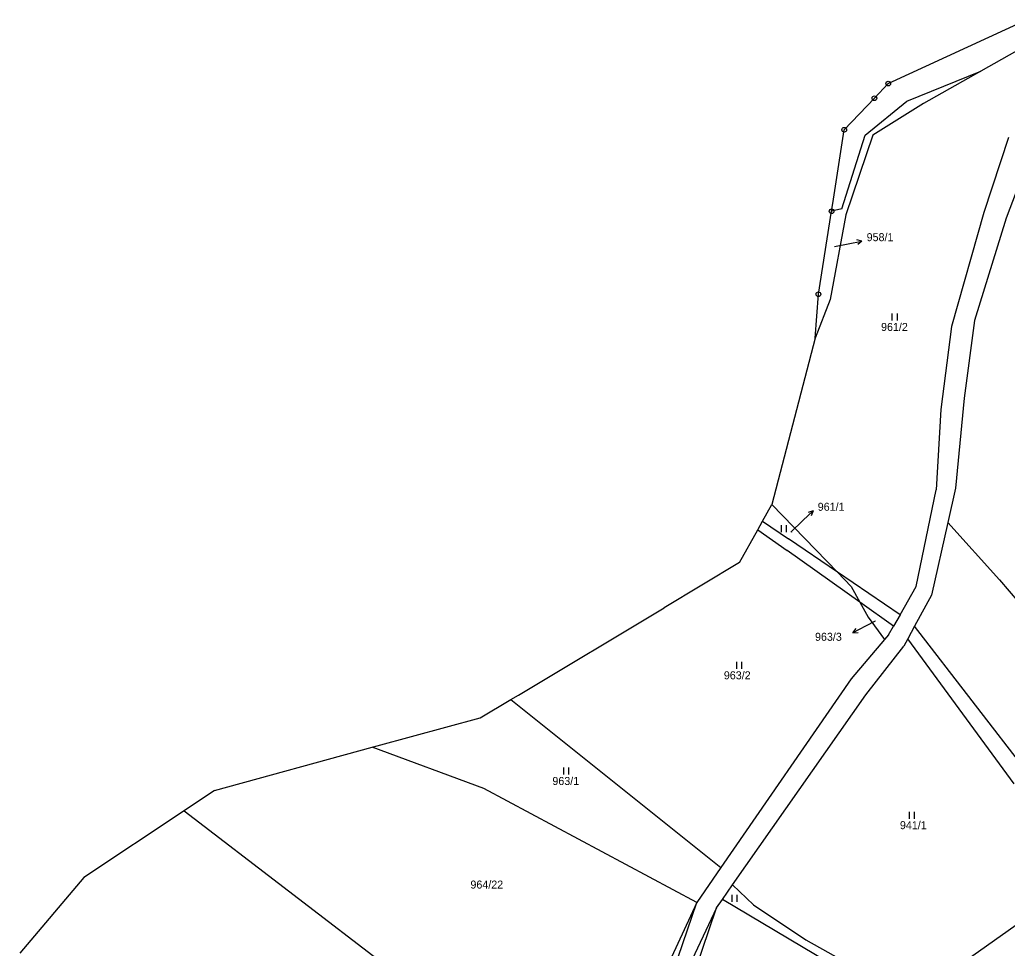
# Model space of a CAD drawing. Extents: x -795483 to -789093, y -1112258 to -1108741.
# Drawn here: x -791400.1 to -791190.3, y -1109097.1 to -1108899.8 of the extents above; entities that cross this region are included whole.
import ezdxf

# ---------------------------------------------------------------- set-up
doc = ezdxf.new("R2010")
doc.units = 0
for name, color, linetype in [('Komunikace', 7, 'Continuous'), ('Vrstva 1', 7, 'Continuous'), ('Vrstva 14', 7, 'Continuous'), ('Vrstva 16', 7, 'Continuous'), ('Vrstva 2', 7, 'Continuous'), ('Vrstva 23', 7, 'Continuous'), ('Vrstva 28', 7, 'Continuous'), ('Vrstva 4', 7, 'Continuous')]:
    doc.layers.add(name, color=color, linetype=linetype)

msp = doc.modelspace()

# ---------------------------------------------------------------- linework, layer by layer
at = {"layer": 'Komunikace'}
for p, q in [((-791227.01, -1108948.04), (-791224.1, -1108947.46)), ((-791236.25, -1109008.7), (-791233.71, -1109006.24)), ((-791218.37, -1109027.6), (-791220.41, -1109028.67))]:
    msp.add_line(p, q, dxfattribs=at)
at = {"layer": 'Vrstva 1'}
for p, q in [((-791185.35, -1108904.78), (-791195.9, -1108910.74)), ((-791211.6, -1108917.11), (-791195.9, -1108910.74)), ((-791195.9, -1108910.74), (-791208.07, -1108917.6)), ((-791220.45, -1108924.34), (-791211.6, -1108917.11)), ((-791208.07, -1108917.6), (-791218.87, -1108924.36)), ((-791225.43, -1108940.02), (-791220.45, -1108924.34)), ((-791218.87, -1108924.36), (-791224.6, -1108941.3)), ((-791190.04, -1108924.84), (-791195.28, -1108940.76)), ((-791184.58, -1108926.28), (-791190.54, -1108941.96)), ((-791224.6, -1108941.3), (-791227.88, -1108959.24)), ((-791225.43, -1108940.02), (-791227.61, -1108940.53)), ((-791195.28, -1108940.76), (-791202.15, -1108965)), ((-791190.54, -1108941.96), (-791197.25, -1108963.76)), ((-791227.88, -1108959.24), (-791231.13, -1108967.48)), ((-791202.15, -1108965), (-791204.39, -1108982.66)), ((-791197.25, -1108963.76), (-791199.47, -1108980.23)), ((-791199.47, -1108980.23), (-791201.27, -1108999.38)), ((-791204.39, -1108982.66), (-791205.37, -1108999.68)), ((-791209.61, -1109020.26), (-791205.37, -1108999.68)), ((-791201.27, -1108999.38), (-791202.92, -1109006.65)), ((-791240.3, -1109002.82), (-791226.34, -1109017.21)), ((-791202.92, -1109006.65), (-791206.41, -1109022.07)), ((-791202.92, -1109006.65), (-791191.94, -1109018.79)), ((-791243.3, -1109008.2), (-791237.06, -1109012.62)), ((-791221.63, -1109023.55), (-791237.06, -1109012.62)), ((-791226.34, -1109017.21), (-791223.45, -1109020.26)), ((-791191.94, -1109018.79), (-791185.78, -1109026.01)), ((-791223.45, -1109020.26), (-791221.63, -1109023.55)), ((-791213.04, -1109026.24), (-791209.61, -1109020.26)), ((-791221.63, -1109023.55), (-791219.83, -1109026.78)), ((-791214.43, -1109028.64), (-791221.63, -1109023.55)), ((-791206.41, -1109022.07), (-791209.97, -1109028.67)), ((-791219.83, -1109026.78), (-791216.36, -1109031.51)), ((-791213.04, -1109026.24), (-791214.43, -1109028.64)), ((-791215.5, -1109030.5), (-791214.43, -1109028.64)), ((-791209.97, -1109028.67), (-791211.4, -1109031.32)), ((-791185.02, -1109061.08), (-791209.97, -1109028.67)), ((-791216.36, -1109031.51), (-791223.43, -1109039.83)), ((-791215.5, -1109030.5), (-791216.36, -1109031.51)), ((-791211.4, -1109031.32), (-791212.25, -1109032.88)), ((-791188.81, -1109062.17), (-791211.4, -1109031.32)), ((-791220.37, -1109043.26), (-791212.25, -1109032.88)), ((-791223.43, -1109039.83), (-791251.11, -1109079.9)), ((-791295.76, -1109044.26), (-791251.11, -1109079.9)), ((-791248.66, -1109083.64), (-791220.37, -1109043.26)), ((-791301.46, -1109063.13), (-791325.19, -1109054.37)), ((-791256.24, -1109087.34), (-791301.46, -1109063.13)), ((-791365.19, -1109067.89), (-791278.05, -1109134.61)), ((-791251.11, -1109079.9), (-791256.24, -1109087.34)), ((-791250.8, -1109086.7), (-791248.66, -1109083.64)), ((-791248.66, -1109083.64), (-791244.17, -1109087.88)), ((-791252.04, -1109088.47), (-791250.8, -1109086.7)), ((-791225.42, -1109101.83), (-791250.8, -1109086.7)), ((-791213.98, -1109110.21), (-791178.45, -1109085.01)), ((-791256.24, -1109087.34), (-791278.05, -1109134.61)), ((-791268.69, -1109123.83), (-791256.24, -1109087.34)), ((-791252.04, -1109088.47), (-791268.69, -1109123.83)), ((-791264.61, -1109125.26), (-791252.04, -1109088.47)), ((-791244.17, -1109087.88), (-791233.06, -1109095.29)), ((-791233.06, -1109095.29), (-791223.74, -1109100.52))]:
    msp.add_line(p, q, dxfattribs=at)
at = {"layer": 'Vrstva 16'}
for p, q in [((-791224.1, -1108947.46), (-791221.16, -1108946.88)), ((-791221.16, -1108946.88), (-791222.23, -1108946.58)), ((-791221.16, -1108946.88), (-791222.04, -1108947.56)), ((-791233.71, -1109006.24), (-791231.55, -1109004.15)), ((-791231.55, -1109004.15), (-791232.62, -1109004.49)), ((-791231.55, -1109004.15), (-791231.93, -1109005.21)), ((-791220.41, -1109028.67), (-791223.07, -1109030.06)), ((-791223.07, -1109030.06), (-791222.41, -1109029.16)), ((-791223.07, -1109030.06), (-791221.95, -1109030.04))]:
    msp.add_line(p, q, dxfattribs=at)
at = {"layer": 'Vrstva 2'}
for p, q in [((-791242.28, -1109006.38), (-791236.74, -1109010.14)), ((-791226.34, -1109017.21), (-791236.74, -1109010.14)), ((-791213.04, -1109026.24), (-791226.34, -1109017.21))]:
    msp.add_line(p, q, dxfattribs=at)
at = {"layer": 'Vrstva 23'}
for p, q in [((-791214.71, -1108963.75), (-791214.71, -1108962.25)), ((-791213.71, -1108962.25), (-791213.71, -1108963.75)), ((-791238.25, -1109008.7), (-791238.25, -1109007.2)), ((-791237.25, -1109007.2), (-791237.25, -1109008.7)), ((-791247.73, -1109037.75), (-791247.73, -1109036.25)), ((-791246.73, -1109036.25), (-791246.73, -1109037.75)), ((-791284.53, -1109060.2), (-791284.53, -1109058.7)), ((-791283.53, -1109058.7), (-791283.53, -1109060.2)), ((-791211.08, -1109069.59), (-791211.08, -1109068.09)), ((-791210.08, -1109068.09), (-791210.08, -1109069.59)), ((-791248.74, -1109087.23), (-791248.74, -1109085.73)), ((-791247.74, -1109085.73), (-791247.74, -1109087.23))]:
    msp.add_line(p, q, dxfattribs=at)
at = {"layer": 'Vrstva 28'}
for centre, radius in [((-791215.56, -1108913.4), 0.5), ((-791215.56, -1108913.4), 0.01), ((-791218.52, -1108916.5), 0.5), ((-791218.52, -1108916.5), 0.01), ((-791224.93, -1108923.21), 0.5), ((-791224.93, -1108923.21), 0.01), ((-791227.61, -1108940.53), 0.5), ((-791227.61, -1108940.53), 0.01), ((-791230.42, -1108958.14), 0.5), ((-791230.42, -1108958.14), 0.01)]:
    msp.add_circle(centre, radius, dxfattribs=at)
at = {"layer": 'Vrstva 4'}
for p, q in [((-791215.56, -1108913.4), (-791186.23, -1108899.84)), ((-791218.52, -1108916.5), (-791215.56, -1108913.4)), ((-791224.93, -1108923.21), (-791218.52, -1108916.5)), ((-791227.35, -1108938.88), (-791224.93, -1108923.21)), ((-791227.61, -1108940.53), (-791227.35, -1108938.88)), ((-791230.42, -1108958.14), (-791227.61, -1108940.53)), ((-791231.13, -1108967.48), (-791230.42, -1108958.14)), ((-791231.13, -1108967.48), (-791240.3, -1109002.82)), ((-791242.28, -1109006.38), (-791240.3, -1109002.82)), ((-791243.3, -1109008.2), (-791242.28, -1109006.38)), ((-791247.18, -1109015.16), (-791243.3, -1109008.2)), ((-791247.18, -1109015.16), (-791263.18, -1109024.75)), ((-791294.15, -1109043.3), (-791263.18, -1109024.75)), ((-791302.25, -1109048.15), (-791295.76, -1109044.26)), ((-791295.76, -1109044.26), (-791294.15, -1109043.3)), ((-791324.17, -1109054.09), (-791302.25, -1109048.15)), ((-791358.73, -1109063.57), (-791325.19, -1109054.37)), ((-791325.19, -1109054.37), (-791324.17, -1109054.09)), ((-791358.73, -1109063.57), (-791365.19, -1109067.89)), ((-791365.19, -1109067.89), (-791386.44, -1109082.09)), ((-791386.44, -1109082.09), (-791400.09, -1109098.16))]:
    msp.add_line(p, q, dxfattribs=at)

# ---------------------------------------------------------------- texts
at = {"layer": 'Vrstva 14'}
for s, height, p in [('958/1', 0.1, (-791227.01, -1108948.04)), ('961/2', 1.7, (-791217.1, -1108965.95)), ('961/1', 0.1, (-791236.25, -1109008.7)), ('963/3', 0.1, (-791218.37, -1109027.6)), ('963/2', 1.7, (-791250.5, -1109039.95)), ('963/1', 1.7, (-791286.93, -1109062.4)), ('941/1', 1.7, (-791213.09, -1109071.79)), ('964/22', 1.7, (-791304.34, -1109084.41))]:
    msp.add_text(s, height=height, dxfattribs=at).set_placement(p)
at = {"layer": 'Vrstva 16'}
for s, p in [('958/1', (-791220.16, -1108946.88)), ('961/1', (-791230.55, -1109004.15)), ('963/3', (-791231.13, -1109031.77))]:
    msp.add_text(s, height=1.7, dxfattribs=at).set_placement(p)

doc.saveas('drawing.dxf')
